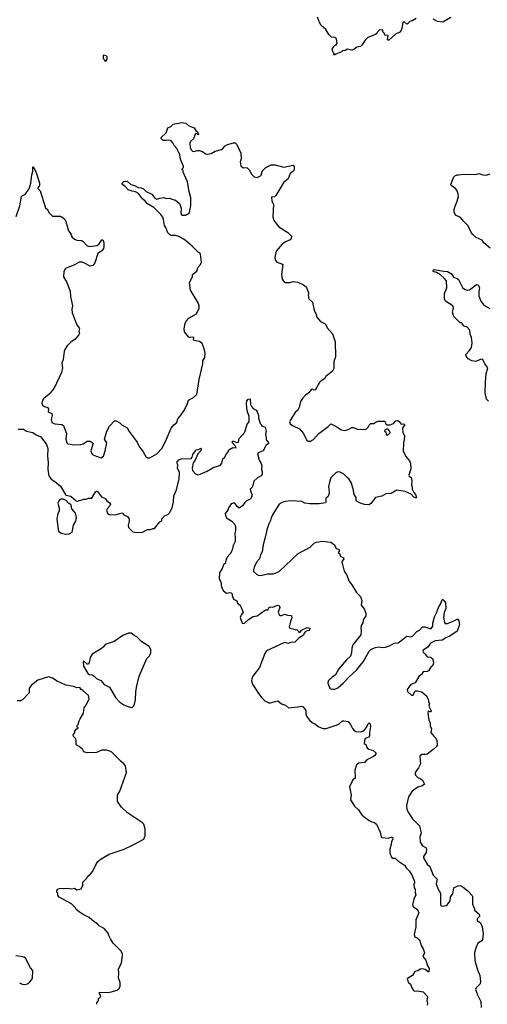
# Model space of a CAD drawing. Extents: x 2293878 to 2522763, y 823964 to 1006972.
# Tile 293 of 407: x 2391186 to 2397151, y 936995 to 949571. Entities that reach past the tile are written whole.
import ezdxf

# ---------------------------------------------------------------- set-up
doc = ezdxf.new("R2010")
doc.units = 0

msp = doc.modelspace()

# ---------------------------------------------------------------- linework, layer by layer
at = {"layer": '0CON20XD'}
for points in [[(2396245, 949588), (2396194, 949556), (2396162, 949548), (2396135, 949518), (2396125, 949512), (2396085, 949548), (2396080, 949545), (2396074, 949536), (2396062, 949465), (2396045, 949418), (2395980, 949385), (2395895, 949310), (2395885, 949308), (2395878, 949315), (2395888, 949368), (2395842, 949372), (2395840, 949395), (2395820, 949415), (2395818, 949438), (2395775, 949440), (2395740, 949405), (2395740, 949395), (2395725, 949380), (2395625, 949342), (2395592, 949308), (2395552, 949245), (2395535, 949228), (2395485, 949220), (2395449, 949191), (2395425, 949181), (2395365, 949196), (2395342, 949178), (2395305, 949172), (2395290, 949160), (2395212, 949128), (2395205, 949120), (2395190, 949125), (2395200, 949135), (2395183, 949153), (2395172, 949195), (2395195, 949230), (2395215, 949250), (2395225, 949252), (2395235, 949270), (2395229, 949325), (2395205, 949344), (2395165, 949350), (2395130, 949380), (2395090, 949445), (2395030, 949495), (2395015, 949528), (2394986, 949605)], [(2396685, 949598), (2396582, 949538), (2396515, 949550), (2396459, 949579)], [(2392285, 949040), (2392300, 949065), (2392300, 949095), (2392288, 949108), (2392255, 949120), (2392250, 949115), (2392250, 949075), (2392268, 949058), (2392270, 949045), (2392285, 949040)], [(2391844, 946814), (2391853, 946793), (2391885, 946766), (2391915, 946757), (2391975, 946752), (2391997, 946737), (2392044, 946685), (2392073, 946673), (2392175, 946689), (2392200, 946710), (2392235, 946760), (2392245, 946760), (2392257, 946725), (2392258, 946675), (2392253, 946647), (2392232, 946618), (2392183, 946585), (2392144, 946466), (2392119, 946431), (2392085, 946424), (2392013, 946463), (2391983, 946473), (2391945, 946476), (2391885, 946442), (2391772, 946395), (2391747, 946353), (2391743, 946285), (2391784, 946225), (2391830, 946105), (2391834, 946035), (2391859, 945915), (2391852, 945875), (2391857, 945827), (2391914, 945675), (2391943, 945635), (2391947, 945625), (2391938, 945595), (2391948, 945565), (2391938, 945545), (2391887, 945485), (2391844, 945456), (2391793, 945405), (2391762, 945358), (2391754, 945335), (2391741, 945229), (2391724, 945185), (2391733, 945125), (2391718, 945065), (2391626, 944864), (2391560, 944790), (2391490, 944730), (2391478, 944712), (2391468, 944675), (2391477, 944647), (2391502, 944632), (2391545, 944620), (2391552, 944595), (2391550, 944565), (2391565, 944552), (2391595, 944542), (2391598, 944515), (2391586, 944465), (2391594, 944425), (2391635, 944411), (2391722, 944402), (2391745, 944386), (2391753, 944364), (2391781, 944285), (2391773, 944215), (2391788, 944168), (2391800, 944155), (2391885, 944141), (2391964, 944146), (2391995, 944156), (2392045, 944188), (2392085, 944188), (2392123, 944163), (2392094, 944065), (2392102, 944035), (2392115, 944019), (2392160, 943995), (2392225, 943976), (2392254, 943995), (2392278, 944065), (2392296, 944165), (2392269, 944215), (2392297, 944315), (2392331, 944379), (2392395, 944448), (2392415, 944448), (2392465, 944422), (2392490, 944395), (2392555, 944358), (2392582, 944312), (2392683, 944175), (2392715, 944112), (2392755, 944062), (2392798, 943985), (2392815, 943974), (2392846, 943974), (2392935, 944027), (2393002, 944098), (2393060, 944215), (2393119, 944355), (2393150, 944395), (2393192, 944428), (2393201, 944475), (2393247, 944523), (2393281, 944575), (2393321, 944655), (2393339, 944711), (2393404, 944746), (2393444, 944785), (2393476, 944975), (2393523, 945175), (2393524, 945215), (2393547, 945255), (2393552, 945312), (2393539, 945369), (2393512, 945435), (2393480, 945460), (2393408, 945475), (2393402, 945485), (2393406, 945506), (2393396, 945516), (2393355, 945511), (2393345, 945516), (2393286, 945585), (2393282, 945622), (2393297, 945693), (2393312, 945725), (2393345, 945758), (2393440, 945815), (2393474, 945885), (2393474, 945916), (2393464, 945955), (2393366, 946115), (2393352, 946215), (2393389, 946285), (2393392, 946315), (2393445, 946358), (2393458, 946405), (2393492, 946445), (2393507, 946473), (2393492, 946575), (2393486, 946586), (2393465, 946598), (2393385, 946680), (2393298, 946755), (2393215, 946804), (2393175, 946813), (2393115, 946813), (2393091, 946831), (2393075, 946850), (2393052, 946915), (2393031, 946941), (2393022, 947021), (2393011, 947051), (2392985, 947085), (2392895, 947172), (2392815, 947218), (2392786, 947255), (2392751, 947285), (2392702, 947352), (2392665, 947374), (2392622, 947382), (2392570, 947400), (2392532, 947442), (2392498, 947465), (2392490, 947475), (2392492, 947485), (2392515, 947503), (2392555, 947510), (2392605, 947468), (2392652, 947452), (2392695, 947427), (2392734, 947424), (2392763, 947413), (2392800, 947375), (2392871, 947341), (2392910, 947290), (2392935, 947277), (2392975, 947291), (2393025, 947300), (2393055, 947288), (2393103, 947293), (2393125, 947279), (2393175, 947267), (2393224, 947225), (2393246, 947165), (2393241, 947095), (2393255, 947076), (2393302, 947075), (2393353, 947105), (2393362, 947158), (2393371, 947195), (2393371, 947295), (2393349, 947375), (2393325, 947500), (2393272, 947625), (2393270, 947645), (2393260, 947655), (2393260, 947665), (2393277, 947683), (2393277, 947695), (2393238, 947788), (2393228, 947845), (2393216, 947875), (2393189, 947925), (2393155, 947964), (2393138, 947998), (2393116, 948026), (2393095, 948032), (2393055, 948027), (2393015, 948030), (2392990, 948055), (2392990, 948065), (2393055, 948127), (2393075, 948188), (2393112, 948208), (2393144, 948236), (2393255, 948258), (2393305, 948249), (2393345, 948214), (2393410, 948190), (2393435, 948148), (2393455, 948137), (2393467, 948105), (2393465, 948100), (2393435, 948118), (2393425, 948108), (2393402, 948048), (2393363, 948015), (2393358, 947995), (2393361, 947935), (2393376, 947906), (2393392, 947892), (2393408, 947888), (2393455, 947901), (2393475, 947900), (2393516, 947886), (2393555, 947856), (2393585, 947852), (2393629, 947861), (2393680, 947890), (2393760, 947915), (2393778, 947925), (2393808, 947962), (2393835, 947976), (2393915, 947997), (2393935, 947997), (2393955, 947978), (2394007, 947865), (2394009, 947795), (2393999, 947755), (2394006, 947705), (2394035, 947678), (2394065, 947682), (2394089, 947679), (2394113, 947655), (2394148, 947595), (2394176, 947566), (2394215, 947556), (2394257, 947575), (2394268, 947585), (2394278, 947632), (2394291, 947649), (2394325, 947682), (2394395, 947717), (2394445, 947717), (2394555, 947686), (2394675, 947714), (2394686, 947696), (2394687, 947665), (2394683, 947645), (2394672, 947632), (2394636, 947605), (2394611, 947539), (2394555, 947495), (2394455, 947324), (2394435, 947309), (2394397, 947303), (2394402, 947255), (2394422, 947215), (2394414, 947055), (2394427, 947005), (2394493, 946925), (2394605, 946853), (2394652, 946805), (2394647, 946775), (2394635, 946760), (2394575, 946734), (2394535, 946706), (2394458, 946615), (2394442, 946535), (2394444, 946504), (2394465, 946473), (2394530, 946455), (2394542, 946445), (2394524, 946316), (2394536, 946255), (2394555, 946227), (2394575, 946214), (2394634, 946216), (2394676, 946226), (2394735, 946220), (2394808, 946185), (2394839, 946159), (2394876, 946075), (2394867, 946055), (2394874, 946005), (2394919, 945965), (2394941, 945855), (2394965, 945818), (2394975, 945772), (2395022, 945715), (2395082, 945685), (2395111, 945631), (2395178, 945558), (2395210, 945455), (2395213, 945267), (2395193, 945205), (2395192, 945115), (2395178, 945082), (2395093, 945015), (2395075, 944982), (2395031, 944959), (2395011, 944939), (2394955, 944838), (2394935, 944844), (2394925, 944854), (2394905, 944850), (2394873, 944807), (2394833, 944777), (2394792, 944735), (2394766, 944695), (2394753, 944617), (2394731, 944579), (2394699, 944555), (2394642, 944462), (2394629, 944435), (2394638, 944408), (2394666, 944386), (2394755, 944346), (2394808, 944285), (2394847, 944197), (2394865, 944188), (2394895, 944190), (2394935, 944210), (2395002, 944285), (2395121, 944375), (2395155, 944410), (2395233, 944373), (2395285, 944331), (2395335, 944324), (2395374, 944336), (2395425, 944364), (2395445, 944364), (2395505, 944337), (2395535, 944342), (2395592, 944338), (2395610, 944345), (2395632, 944365), (2395646, 944394), (2395665, 944412), (2395705, 944413), (2395734, 944436), (2395757, 944443), (2395842, 944442), (2395850, 944435), (2395853, 944413), (2395863, 944403), (2395875, 944398), (2395913, 944397), (2395955, 944412), (2395985, 944447), (2396005, 944453), (2396028, 944438), (2396053, 944403), (2396085, 944410), (2396098, 944395), (2396071, 944359), (2396068, 944345), (2396074, 944304), (2396096, 944256), (2396090, 944210), (2396082, 944165), (2396078, 944055), (2396095, 944030), (2396106, 943996), (2396160, 943935), (2396170, 943905), (2396177, 943835), (2396152, 943755), (2396155, 943743), (2396178, 943725), (2396189, 943685), (2396186, 943625), (2396194, 943605), (2396194, 943575), (2396215, 943532), (2396237, 943507), (2396250, 943465), (2396235, 943463), (2396215, 943474), (2396180, 943510), (2396105, 943544), (2395995, 943561), (2395925, 943520), (2395905, 943516), (2395865, 943521), (2395805, 943487), (2395725, 943470), (2395665, 943391), (2395645, 943376), (2395585, 943380), (2395541, 943391), (2395482, 943422), (2395477, 943435), (2395479, 943469), (2395453, 943505), (2395439, 943579), (2395415, 943660), (2395385, 943708), (2395369, 943719), (2395315, 943772), (2395275, 943792), (2395245, 943797), (2395217, 943783), (2395155, 943720), (2395137, 943665), (2395127, 943605), (2395133, 943535), (2395130, 943505), (2395118, 943475), (2395092, 943458), (2395093, 943407), (2395088, 943402), (2395005, 943387), (2394885, 943388), (2394825, 943398), (2394785, 943416), (2394655, 943428), (2394571, 943419), (2394532, 943405), (2394495, 943382), (2394413, 943255), (2394395, 943210), (2394387, 943173), (2394365, 943132), (2394339, 943055), (2394323, 942975), (2394291, 942865), (2394281, 942775), (2394256, 942735), (2394243, 942685), (2394205, 942643), (2394182, 942588), (2394169, 942545), (2394170, 942525), (2394205, 942490), (2394235, 942474), (2394280, 942475), (2394345, 942492), (2394425, 942494), (2394495, 942524), (2394740, 942755), (2394890, 942835), (2394945, 942889), (2394971, 942899), (2395045, 942911), (2395155, 942897), (2395202, 942865), (2395225, 942818), (2395255, 942810), (2395262, 942795), (2395260, 942775), (2395250, 942765), (2395268, 942748), (2395275, 942720), (2395315, 942697), (2395322, 942685), (2395298, 942655), (2395297, 942645), (2395326, 942526), (2395357, 942477), (2395383, 942405), (2395422, 942351)], [(2391141, 947059), (2391186, 947195), (2391210, 947315), (2391223, 947327), (2391255, 947340), (2391301, 947405), (2391314, 947436), (2391328, 947482), (2391341, 947589), (2391354, 947635), (2391355, 947690), (2391376, 947666), (2391401, 947605), (2391438, 947485), (2391440, 947455), (2391418, 947425), (2391418, 947415), (2391448, 947385), (2391515, 947168), (2391542, 947145), (2391559, 947109), (2391605, 947060), (2391705, 947061), (2391722, 947055), (2391762, 947025), (2391776, 946995), (2391808, 946875), (2391836, 946836), (2391844, 946814)], [(2397189, 946655), (2397105, 946722), (2397085, 946755), (2397009, 946789), (2396965, 946828), (2396944, 946855), (2396905, 946939), (2396851, 946995), (2396808, 947045), (2396747, 947075), (2396730, 947115), (2396729, 947145), (2396740, 947190), (2396768, 947255), (2396783, 947315), (2396781, 947345), (2396761, 947395), (2396745, 947414), (2396692, 947452), (2396687, 947465), (2396724, 947565), (2396738, 947575), (2396765, 947589), (2396785, 947591), (2396845, 947597), (2397005, 947596), (2397045, 947606), (2397095, 947588), (2397136, 947584), (2397186, 947604)], [(2397165, 944699), (2397141, 944725), (2397125, 944805), (2397128, 944942), (2397138, 945048), (2397160, 945125), (2397121, 945175), (2397095, 945230), (2397076, 945234), (2397050, 945225), (2397005, 945206), (2396955, 945216), (2396908, 945238), (2396882, 945272), (2396879, 945295), (2396926, 945344), (2396950, 945385), (2396960, 945445), (2396950, 945510), (2396934, 945555), (2396929, 945605), (2396894, 945644), (2396857, 945657), (2396830, 945685), (2396825, 945700), (2396805, 945700), (2396725, 945780), (2396708, 945835), (2396719, 945885), (2396710, 945915), (2396618, 945975), (2396603, 946005), (2396604, 946075), (2396633, 946145), (2396629, 946235), (2396602, 946272), (2396553, 946313), (2396505, 946342), (2396460, 946355), (2396464, 946376), (2396475, 946380), (2396595, 946359), (2396645, 946356), (2396695, 946326), (2396722, 946282), (2396765, 946266), (2396782, 946252), (2396835, 946151), (2396860, 946130), (2396895, 946116), (2396925, 946123), (2397015, 946190), (2397033, 946183), (2397050, 946145), (2397042, 946098), (2397043, 946043), (2397068, 945975), (2397107, 945927), (2397184, 945884)], [(2391165, 944342), (2391235, 944342), (2391274, 944314), (2391355, 944297), (2391395, 944270), (2391455, 944242), (2391526, 944145), (2391544, 944096), (2391540, 943995), (2391547, 943915), (2391545, 943825), (2391557, 943745), (2391585, 943702), (2391632, 943672), (2391705, 943614), (2391775, 943500), (2391836, 943486), (2391905, 943428), (2391925, 943422), (2392005, 943448), (2392032, 943448), (2392065, 943460), (2392105, 943460), (2392151, 943539), (2392165, 943549), (2392177, 943547), (2392228, 943475), (2392276, 943456), (2392298, 943425), (2392332, 943402), (2392343, 943385), (2392335, 943360), (2392300, 943325), (2392293, 943307), (2392305, 943268), (2392325, 943253), (2392405, 943248), (2392492, 943272), (2392515, 943248), (2392562, 943225), (2392583, 943195), (2392584, 943165), (2392571, 943115), (2392573, 943085), (2392631, 943031), (2392656, 943024), (2392745, 943023), (2392815, 943058), (2392855, 943060), (2392885, 943072), (2392907, 943073), (2392975, 943158), (2392998, 943172), (2393000, 943195), (2393032, 943235), (2393075, 943251), (2393097, 943273), (2393132, 943335), (2393147, 943413), (2393151, 943489), (2393186, 943565), (2393220, 943705), (2393224, 943786), (2393200, 943845), (2393202, 943885), (2393194, 943904), (2393196, 943925), (2393215, 943948), (2393245, 943961), (2393372, 943965), (2393386, 943984), (2393395, 944018), (2393430, 944065), (2393432, 944078), (2393467, 944083), (2393495, 944100), (2393500, 944095), (2393497, 944063), (2393458, 944025), (2393426, 943945), (2393400, 943910), (2393384, 943845), (2393390, 943815), (2393430, 943770), (2393455, 943760), (2393487, 943767), (2393577, 943803), (2393664, 943856), (2393745, 943877), (2393766, 943905), (2393779, 943961), (2393799, 943981), (2393822, 944028), (2393845, 944050), (2393854, 944076), (2393903, 944107), (2393946, 944104), (2393935, 944130), (2393893, 944177), (2393905, 944190), (2393915, 944190), (2393955, 944170), (2393975, 944177), (2393986, 944224), (2394059, 944301), (2394088, 944405), (2394114, 944435), (2394114, 944504), (2394089, 944575), (2394077, 944665), (2394082, 944705), (2394100, 944725), (2394125, 944730), (2394132, 944655), (2394142, 944632), (2394164, 944604), (2394203, 944583), (2394214, 944564), (2394232, 944522), (2394232, 944485), (2394252, 944412), (2394270, 944395), (2394272, 944382), (2394297, 944377), (2394318, 944365), (2394328, 944315), (2394322, 944275), (2394324, 944254), (2394332, 944235), (2394332, 944205), (2394357, 944175), (2394362, 944158), (2394331, 944139), (2394290, 944065), (2394229, 944041), (2394220, 944025), (2394240, 943945), (2394265, 943902), (2394274, 943875), (2394272, 943828), (2394281, 943795), (2394281, 943765), (2394267, 943745), (2394221, 943719), (2394173, 943675), (2394154, 943606), (2394127, 943573), (2394128, 943555), (2394148, 943505), (2394148, 943485), (2394138, 943462), (2394125, 943448), (2394075, 943423), (2394057, 943405), (2394030, 943360), (2393987, 943333), (2393958, 943355), (2393930, 943395), (2393907, 943397), (2393885, 943388), (2393850, 943335), (2393839, 943305), (2393809, 943265), (2393814, 943226), (2393825, 943210), (2393891, 943165), (2393930, 943125), (2393938, 943098), (2393938, 943055), (2393929, 943005), (2393936, 942954), (2393934, 942905), (2393908, 942855), (2393895, 942795), (2393869, 942751), (2393832, 942708), (2393814, 942665), (2393806, 942625), (2393785, 942607), (2393769, 942561), (2393734, 942505), (2393729, 942435), (2393751, 942385), (2393761, 942325), (2393787, 942275), (2393825, 942247), (2393865, 942256), (2393885, 942252), (2393895, 942240), (2393897, 942215), (2393915, 942170), (2393955, 942148), (2393965, 942120), (2393998, 942095), (2394036, 942005), (2394014, 941975), (2394000, 941935), (2394023, 941865), (2394035, 941860), (2394055, 941863), (2394105, 941910), (2394162, 941948), (2394215, 941958), (2394308, 942025), (2394325, 942033), (2394350, 942035), (2394370, 942065), (2394385, 942070), (2394415, 942068), (2394475, 942094), (2394495, 942087), (2394503, 942065), (2394483, 942005), (2394495, 941970), (2394505, 941960), (2394525, 941960), (2394565, 941979), (2394604, 941964), (2394643, 941963), (2394655, 941957), (2394658, 941932), (2394639, 941885), (2394624, 941815), (2394628, 941805), (2394644, 941794), (2394675, 941792), (2394705, 941780), (2394722, 941782), (2394740, 941765), (2394745, 941750), (2394765, 941750), (2394780, 941775), (2394854, 941806), (2394885, 941798), (2394882, 941775), (2394875, 941768), (2394854, 941766), (2394826, 941754), (2394813, 941737), (2394805, 941712), (2394745, 941673), (2394695, 941622), (2394644, 941616), (2394605, 941603), (2394575, 941617), (2394545, 941609), (2394335, 941512), (2394312, 941478), (2394245, 941297), (2394161, 941185), (2394146, 941154), (2394142, 941125), (2394157, 941085), (2394234, 940965), (2394275, 940911), (2394313, 940873), (2394365, 940846), (2394384, 940844), (2394446, 940864), (2394480, 940870), (2394525, 940834), (2394575, 940816), (2394615, 940784), (2394735, 940793), (2394775, 940802), (2394804, 940794), (2394837, 940747), (2394836, 940705), (2394844, 940675), (2394881, 940625), (2394915, 940594), (2394959, 940575), (2394992, 940542), (2395055, 940516), (2395095, 940519), (2395225, 940559), (2395257, 940575), (2395305, 940616), (2395322, 940618), (2395375, 940607), (2395405, 940571), (2395430, 940520), (2395455, 940490), (2395475, 940481), (2395535, 940474), (2395575, 940489), (2395605, 940525), (2395635, 940583), (2395645, 940589), (2395656, 940576), (2395661, 940545), (2395648, 940465), (2395649, 940425), (2395635, 940407), (2395595, 940390), (2395583, 940365), (2395580, 940325), (2395605, 940310), (2395608, 940278), (2395633, 940253), (2395692, 940242), (2395728, 940208), (2395731, 940195), (2395718, 940175), (2395699, 940161), (2395614, 940116), (2395585, 940082), (2395514, 940076), (2395483, 940055), (2395460, 939985), (2395467, 939885), (2395436, 939864), (2395392, 939775), (2395414, 939665), (2395405, 939605), (2395455, 939526), (2395508, 939478), (2395551, 939415), (2395579, 939389), (2395645, 939341), (2395675, 939327), (2395705, 939322), (2395737, 939297), (2395785, 939195), (2395795, 939134), (2395807, 939127), (2395885, 939118), (2395925, 939131), (2395940, 939130), (2395947, 939105), (2395930, 939075), (2395923, 939037), (2395907, 938975), (2395907, 938925), (2395928, 938875), (2395945, 938863), (2395975, 938862), (2396004, 938834), (2396093, 938773), (2396115, 938738), (2396155, 938700), (2396190, 938650), (2396224, 938565), (2396224, 938545), (2396214, 938525), (2396219, 938485), (2396231, 938465), (2396231, 938425), (2396239, 938395), (2396213, 938337), (2396196, 938265), (2396206, 938246), (2396259, 938205), (2396279, 938165), (2396238, 938075), (2396240, 937985), (2396218, 937885), (2396228, 937858), (2396258, 937845), (2396285, 937817), (2396309, 937745), (2396335, 937704), (2396348, 937652), (2396328, 937605), (2396365, 937557), (2396388, 937488), (2396408, 937452), (2396405, 937412), (2396395, 937411), (2396358, 937438), (2396325, 937448), (2396296, 937444), (2396265, 937424), (2396226, 937414), (2396198, 937362), (2396135, 937327), (2396130, 937315), (2396144, 937274), (2396171, 937251), (2396184, 937214), (2396211, 937171), (2396225, 937162), (2396255, 937166), (2396333, 937155), (2396385, 937099), (2396389, 937085), (2396378, 937045), (2396387, 937005), (2396384, 936985)], [(2395875, 944260), (2395910, 944295), (2395900, 944325), (2395885, 944340), (2395865, 944340), (2395840, 944325), (2395845, 944310), (2395858, 944308), (2395863, 944273), (2395875, 944260)], [(2391775, 942999), (2391815, 943004), (2391856, 943025), (2391872, 943115), (2391902, 943168), (2391910, 943215), (2391908, 943235), (2391897, 943267), (2391852, 943325), (2391842, 943372), (2391833, 943383), (2391810, 943395), (2391790, 943415), (2391787, 943427), (2391745, 943448), (2391712, 943448), (2391696, 943444), (2391683, 943427), (2391670, 943395), (2391688, 943335), (2391687, 943295), (2391674, 943266), (2391661, 943195), (2391676, 943055), (2391686, 943036), (2391714, 943014), (2391775, 942999)], [(2395422, 942351), (2395483, 942253), (2395534, 942204), (2395549, 942155), (2395542, 942095), (2395580, 942045), (2395602, 941992), (2395601, 941955), (2395571, 941915), (2395564, 941866), (2395544, 941835), (2395536, 941805), (2395544, 941765), (2395537, 941715), (2395435, 941588), (2395424, 941545), (2395419, 941485), (2395406, 941444), (2395353, 941395), (2395255, 941282), (2395216, 941204), (2395172, 941175), (2395122, 941125), (2395118, 941095), (2395142, 941035), (2395156, 941026), (2395175, 941020), (2395205, 941021), (2395245, 941039), (2395314, 941095), (2395390, 941180), (2395481, 941265), (2395569, 941371), (2395645, 941506), (2395664, 941525), (2395691, 941539), (2395725, 941553), (2395765, 941559), (2395815, 941552), (2395854, 941556), (2395905, 941574), (2395965, 941610), (2396015, 941612), (2396125, 941699), (2396175, 941690), (2396200, 941700), (2396252, 941755), (2396288, 941775), (2396325, 941817), (2396355, 941817), (2396425, 941792), (2396436, 941794), (2396457, 941825), (2396458, 941865), (2396477, 941945), (2396505, 941995), (2396530, 942065), (2396560, 942115), (2396575, 942166), (2396585, 942166), (2396598, 942155), (2396616, 942125), (2396621, 942049), (2396601, 941999), (2396591, 941935), (2396605, 941872), (2396615, 941858), (2396645, 941858), (2396715, 941891), (2396765, 941916), (2396775, 941914), (2396786, 941895), (2396798, 941845), (2396765, 941763), (2396675, 941696), (2396621, 941675), (2396577, 941645), (2396485, 941636), (2396425, 941609), (2396394, 941556), (2396335, 941520), (2396327, 941505), (2396332, 941492), (2396359, 941469), (2396385, 941432), (2396425, 941427), (2396454, 941414), (2396464, 941365), (2396461, 941335), (2396429, 941301), (2396403, 941255), (2396385, 941246), (2396335, 941240), (2396313, 941207), (2396276, 941184), (2396229, 941101), (2396175, 941080), (2396130, 941015), (2396132, 940992), (2396185, 940942), (2396206, 940944), (2396225, 940990), (2396233, 940997), (2396255, 941000), (2396315, 940988), (2396379, 940929), (2396385, 940910), (2396398, 940895), (2396401, 940861), (2396412, 940835), (2396404, 940804), (2396437, 940745), (2396425, 940730), (2396418, 940732), (2396395, 940740), (2396392, 940715), (2396407, 940627), (2396423, 940585), (2396421, 940551), (2396438, 940515), (2396431, 940465), (2396468, 940418), (2396496, 940395), (2396506, 940365), (2396512, 940305), (2396500, 940285), (2396461, 940249), (2396385, 940192), (2396364, 940186), (2396315, 940184), (2396291, 940165), (2396298, 940065), (2396274, 940015), (2396230, 939955), (2396230, 939935), (2396235, 939922), (2396264, 939894), (2396295, 939880), (2396326, 939856), (2396348, 939805), (2396318, 939782), (2396265, 939767), (2396193, 939717), (2396146, 939645), (2396121, 939535), (2396124, 939485), (2396149, 939435), (2396197, 939365), (2396286, 939275), (2396294, 939235), (2396306, 939185), (2396290, 939135), (2396294, 939065), (2396325, 939020), (2396370, 938995), (2396377, 938977), (2396370, 938935), (2396338, 938885), (2396339, 938865), (2396385, 938787), (2396416, 938755), (2396461, 938645), (2396511, 938595), (2396498, 938535), (2396518, 938475), (2396552, 938415), (2396552, 938275), (2396560, 938255), (2396575, 938250), (2396625, 938258), (2396645, 938272), (2396676, 938315), (2396683, 938367), (2396710, 938405), (2396726, 938484), (2396775, 938509), (2396804, 938514), (2396845, 938490), (2396903, 938443), (2396955, 938390), (2396964, 938374), (2396961, 938275), (2396982, 938225), (2396994, 938194), (2397045, 938149), (2397052, 938135), (2397052, 938118), (2397023, 938085), (2397021, 938065), (2397066, 938035), (2397084, 937985), (2397098, 937895), (2397092, 937818), (2397082, 937805), (2397032, 937775), (2397009, 937725), (2396989, 937655), (2396994, 937554), (2397026, 937435), (2397056, 937365), (2397064, 937285), (2397060, 937255), (2397010, 937205), (2397002, 937185), (2397024, 937115), (2397069, 937029), (2397074, 936955)], [(2392608, 940788), (2392625, 940790), (2392641, 940809), (2392656, 940845), (2392664, 940885), (2392668, 940992), (2392678, 941065), (2392711, 941185), (2392806, 941414), (2392842, 941448), (2392857, 941485), (2392859, 941525), (2392836, 941566), (2392743, 941625), (2392680, 941690), (2392645, 941707), (2392607, 941735), (2392575, 941736), (2392500, 941705), (2392392, 941628), (2392275, 941593), (2392255, 941562), (2392223, 941537), (2392112, 941468), (2392086, 941425), (2392074, 941375), (2392062, 941338), (2392045, 941340), (2392005, 941376), (2391996, 941374), (2391994, 941366), (2392001, 941315), (2392055, 941219), (2392075, 941206), (2392112, 941202), (2392135, 941188), (2392167, 941157), (2392219, 941129), (2392265, 941082), (2392330, 941045), (2392408, 940915), (2392464, 940854), (2392515, 940820), (2392555, 940802), (2392608, 940788)], [(2392170, 936995), (2392170, 937015), (2392190, 937045), (2392193, 937067), (2392220, 937095), (2392203, 937135), (2392205, 937150), (2392304, 937146), (2392355, 937154), (2392425, 937177), (2392452, 937195), (2392466, 937224), (2392467, 937275), (2392448, 937335), (2392452, 937395), (2392448, 937445), (2392486, 937524), (2392499, 937615), (2392495, 937640), (2392475, 937680), (2392412, 937742), (2392378, 937775), (2392345, 937830), (2392324, 937874), (2392316, 937906), (2392265, 937963), (2392199, 937999), (2392179, 938025), (2392137, 938047), (2392070, 938105), (2391995, 938142), (2391945, 938178), (2391907, 938207), (2391895, 938232), (2391845, 938280), (2391690, 938365), (2391670, 938385), (2391670, 938415), (2391658, 938428), (2391658, 938445), (2391673, 938465), (2391695, 938474), (2391795, 938477), (2391845, 938471), (2391885, 938477), (2391915, 938459), (2391968, 938472), (2391992, 938515), (2391992, 938555), (2392039, 938601), (2392055, 938630), (2392076, 938644), (2392118, 938695), (2392152, 938768), (2392182, 938818), (2392226, 938854), (2392328, 938915), (2392518, 938975), (2392625, 939026), (2392768, 939105), (2392788, 939145), (2392788, 939235), (2392768, 939295), (2392752, 939315), (2392562, 939442), (2392484, 939514), (2392433, 939585), (2392433, 939665), (2392462, 939718), (2392549, 939955), (2392535, 940040), (2392516, 940066), (2392478, 940095), (2392360, 940215), (2392337, 940227), (2392295, 940240), (2392235, 940240), (2392165, 940210), (2392045, 940208), (2392005, 940222), (2391986, 940256), (2391945, 940290), (2391905, 940310), (2391907, 940367), (2391900, 940385), (2391870, 940415), (2391868, 940432), (2391890, 940465), (2391890, 940485), (2391902, 940505), (2391930, 940525), (2391920, 940535), (2391920, 940555), (2391932, 940568), (2391943, 940617), (2391955, 940640), (2391998, 940715), (2392008, 940782), (2392037, 940823), (2392070, 940895), (2392065, 940940), (2391990, 941005), (2391970, 941015), (2391952, 941042), (2391915, 941037), (2391870, 941055), (2391775, 941072), (2391665, 941123), (2391605, 941159), (2391555, 941176), (2391415, 941136), (2391335, 941072), (2391308, 941035), (2391308, 940975), (2391225, 940888), (2391195, 940872), (2391155, 940870)], [(2391185, 937269), (2391215, 937253), (2391245, 937249), (2391284, 937256), (2391315, 937282), (2391347, 937325), (2391352, 937425), (2391325, 937460), (2391260, 937585), (2391239, 937599), (2391205, 937608), (2391135, 937615)]]:
    msp.add_lwpolyline(points, dxfattribs=at)

doc.saveas('drawing.dxf')
